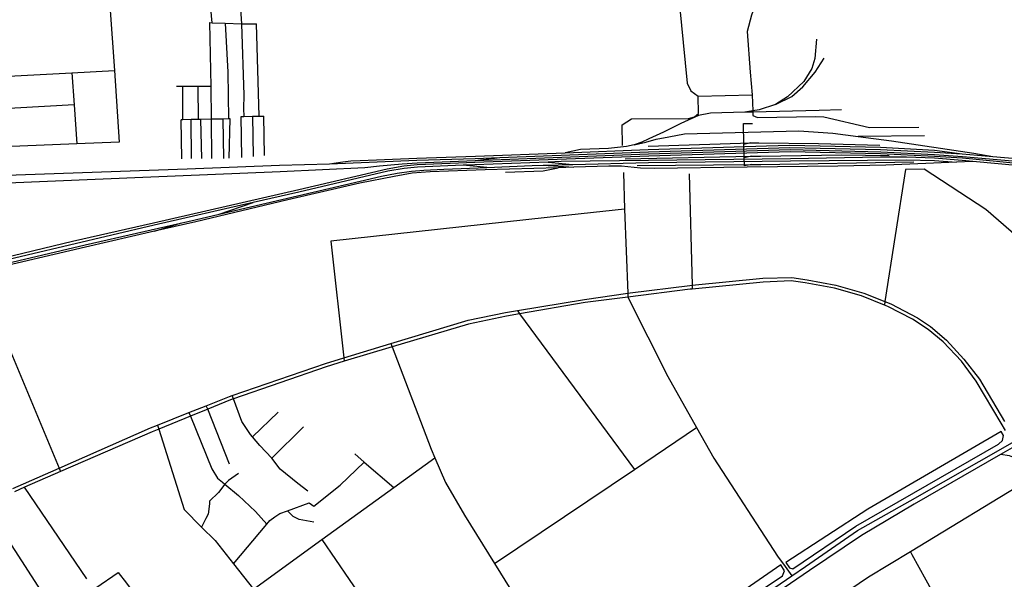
# Model space of a CAD drawing. Header units: millimetres. Extents: x 664923 to 767831, y 3118803 to 3207600.
# Tile 326 of 422: x 729422 to 731579, y 3173221 to 3174447. Entities that reach past the tile are written whole.
import ezdxf

# ---------------------------------------------------------------- set-up
doc = ezdxf.new("R2010")
doc.units = ezdxf.units.MM
for name, color, linetype in [('parks', 8, 'Continuous'), ('railways', 4, 'Continuous'), ('roads_2', 2, 'Continuous'), ('roads_3', 3, 'Continuous')]:
    doc.layers.add(name, color=color, linetype=linetype)

msp = doc.modelspace()

# ---------------------------------------------------------------- linework, layer by layer
at = {"layer": 'parks'}
for points in [[(731100.65, 3173258.43), (731108.23, 3173246.58), (731115.63, 3173244.12), (731253.99, 3173337.38), (731566.62, 3173517.67), (731574.85, 3173525.66), (731577.25, 3173536.66), (731572.35, 3173545.44), (731280, 3173374.95), (731100.65, 3173258.43)], [(730658.05, 3172958.45), (730665.73, 3172947.88), (730672.97, 3172946.73), (731093.37, 3173229.06), (731097.88, 3173239.59), (731089.87, 3173253.23), (730802.51, 3173054.72), (730658.05, 3172958.45)]]:
    msp.add_lwpolyline(points, close=True, dxfattribs=at)
at = {"layer": 'railways'}
for points in [[(731167.66, 3174404.74), (731164, 3174361.9), (731157.5, 3174340.04), (731140.03, 3174311.75), (731104.29, 3174278.28), (731077.93, 3174261.2), (731041.97, 3174249.79), (731028.36, 3174247.47), (731010.59, 3174244.42)], [(731077.93, 3174261.2), (731113.93, 3174278.9), (731137.57, 3174300.46), (731165.1, 3174332.56), (731184.47, 3174362.88)], [(731222.18, 3174250.05), (731173.19, 3174248.25), (731028.47, 3174244.84), (731010.59, 3174244.42), (730935.58, 3174242.51), (730909.21, 3174237.1), (730870.45, 3174219.5), (730832.26, 3174201.08), (730800.38, 3174186.1), (730785.28, 3174178.63), (730768.32, 3174172.89), (730751.61, 3174169.42), (730712.31, 3174165.32), (730650.51, 3174162.73), (730616.83, 3174155.9)], [(730768.32, 3174172.89), (730793.86, 3174179.08), (730816.48, 3174185.33), (730844.39, 3174190.85), (730878.66, 3174197.03), (731129.27, 3174203.94), (731203.56, 3174198.57), (731258.86, 3174191.3), (731331.74, 3174181.71), (731512.28, 3174154.69), (731553.88, 3174147.73)], [(731404.39, 3174192.93), (731258.86, 3174191.3)], [(730100.72, 3174131.75), (730130.19, 3174135.5), (730147.47, 3174137.96), (730168.32, 3174139.08), (730292.01, 3174143.78), (730420.78, 3174148.58), (730616.83, 3174155.9), (730798.97, 3174162.69), (731058.05, 3174170.75), (731109.27, 3174172.34), (731307.84, 3174167.88), (731425.86, 3174161.17), (731486.69, 3174153.33), (731553.88, 3174147.73), (731613.74, 3174142.75)], [(730798.73, 3174170.14), (731024, 3174177.12), (731041.29, 3174177.69), (731172.04, 3174176.15), (731306.19, 3174172.44)], [(728311.94, 3174065.98), (728393.79, 3174068.88), (728643.8, 3174078.57), (729081.42, 3174095.33), (729351.41, 3174105.07), (729788.88, 3174120.6), (729991.7, 3174128.67), (730100.72, 3174131.75), (730292.34, 3174139.16), (730420.35, 3174143.35), (730474.4, 3174145.42), (730799.43, 3174157.87), (731109.64, 3174167.58), (731308.01, 3174163.02), (731425.97, 3174156.97), (731486.69, 3174153.33)], [(731613.78, 3174131.57), (731487.33, 3174143.54), (731426.23, 3174147.85), (731308.23, 3174153.43), (731110.38, 3174158.07), (730800.35, 3174148.21), (730419.6, 3174134.18), (730293.06, 3174128.92), (730263.71, 3174126.12), (730227, 3174119.87), (730033.65, 3174074.27), (729715.58, 3174001.56), (729538.35, 3173961.03), (729364.63, 3173919.52)], [(729396.55, 3174089.95), (729692.4, 3174102.33), (729992.56, 3174114.98), (730178.23, 3174123.48), (730210.75, 3174126.88), (730260.24, 3174131.31), (730292.75, 3174133.32), (730419.99, 3174138.83), (730799.89, 3174153.04), (731110.01, 3174162.83), (731308.52, 3174157.52), (731426.02, 3174152.12), (731487.25, 3174147.68), (731613.67, 3174136.73)], [(730748.67, 3174142.24), (731025.47, 3174148.11), (731044.99, 3174148.45), (731223.49, 3174151.3), (731327.05, 3174149.68)], [(729088.94, 3173841.41), (729565.38, 3173954.15), (729774.53, 3174001.49), (729806.39, 3174008.7), (729859.31, 3174021.13), (730167.97, 3174093.66), (730215.07, 3174104.79), (730248.87, 3174110.9), (730280.24, 3174115.33), (730307.68, 3174117.78), (730351.54, 3174119.73), (730445.84, 3174123.59), (730545.05, 3174127.64), (730568.71, 3174128.24), (730633.64, 3174129.89), (730799.78, 3174134.15), (731110.92, 3174137.98), (731364.11, 3174140.52), (731426.28, 3174138.71), (731474.33, 3174134.89)], [(731612.92, 3174126.72), (731510.45, 3174136.45), (731486.92, 3174138.67), (731426.15, 3174143.69), (731364.55, 3174146.02), (731307.7, 3174145.74), (731111.11, 3174142.4), (730799.69, 3174138.43), (730608.34, 3174136.51), (730579.78, 3174135.44), (730419.22, 3174129.41), (730394.04, 3174128.37), (730293.39, 3174124.18), (730264.87, 3174121.41), (730228.38, 3174115.44), (730034.1, 3174069.71), (729933.71, 3174046.74), (729717.13, 3173997.19), (729345.53, 3173909.19)], [(731510.45, 3174136.45), (731474.33, 3174134.89), (731407, 3174131.99), (731319.42, 3174128.31), (731214.61, 3174126.51), (731015.78, 3174123.95), (730811.96, 3174121.57), (730782.54, 3174122.08), (730740.8, 3174126.6), (730712.62, 3174126.47), (730636.07, 3174124.13), (730602.05, 3174123.05), (730441.71, 3174117.97), (730321.3, 3174113.83), (730281.69, 3174110.73), (730242.72, 3174103.84), (730167.65, 3174089.43), (730009.45, 3174052.29), (729808.11, 3174004.51), (729717.76, 3173983.7), (729566.58, 3173948.87), (729347.52, 3173897.89)], [(730445.84, 3174123.59), (730394.04, 3174128.37)], [(730419.99, 3174138.83), (730474.4, 3174145.42)], [(730568.71, 3174128.24), (730636.07, 3174124.13)], [(730579.78, 3174135.44), (730633.64, 3174129.89)], [(730775.02, 3174128.11), (731026.13, 3174129.98), (731045.42, 3174130.02), (731380.59, 3174135.62)], [(730486.53, 3174113.01), (730568.8, 3174116.4), (730602.05, 3174123.05)], [(729859.31, 3174021.13), (729933.71, 3174046.74)], [(729717.76, 3173983.7), (729774.53, 3174001.49)]]:
    msp.add_lwpolyline(points, dxfattribs=at)
at = {"layer": 'roads_2'}
for points in [[(729407.47, 3173420.04), (729430.52, 3173430.61), (729508.85, 3173465.07), (729708.82, 3173553.06), (729724.37, 3173559.23), (729793.08, 3173586.52), (729831.11, 3173601.63), (729881.6, 3173621.69), (729887.86, 3173623.84), (730092.33, 3173694.03), (730132.48, 3173706.22), (730235.65, 3173737.54), (730404.55, 3173788.81), (730486.67, 3173805.57), (730513.06, 3173809.97), (730659.84, 3173834.48), (730754.36, 3173848.42), (730759.61, 3173849.2), (730890.19, 3173864.92), (730895.37, 3173865.44), (731050.39, 3173881.23), (731113.61, 3173882.48), (731147.34, 3173877.18), (731210.41, 3173865.69), (731271.61, 3173847.78), (731317.52, 3173829.76), (731330.51, 3173824.66), (731389.16, 3173794.36), (731417.56, 3173775.01), (731452.19, 3173745.04), (731490.23, 3173703.58), (731524.72, 3173660.06), (731579.34, 3173567.12)], [(731572.45, 3173563.52), (731517.61, 3173655.14), (731485.52, 3173699.11), (731445.05, 3173741.32), (731412.49, 3173768.55), (731378.01, 3173791.36), (731323.83, 3173818.96), (731316.3, 3173822.03), (731266.11, 3173842.5), (731207.35, 3173858.86), (731142.66, 3173870.72), (731112.15, 3173874.89), (731050.97, 3173872.48), (730895.6, 3173857.06), (730890.76, 3173856.57), (730754.72, 3173839.28), (730660.77, 3173827.33), (730516.99, 3173802.51), (730488.83, 3173797.65), (730405.11, 3173780.46), (730238.34, 3173730.5), (730133.27, 3173699.02), (730093.46, 3173687.09), (729890.61, 3173616.47), (729884.25, 3173614.26), (729834.21, 3173593.84), (729796.37, 3173578.4), (729727.21, 3173550.18), (729712.5, 3173544.18), (729512.01, 3173457.49), (729432.67, 3173423.19), (729410.67, 3173412.88)], [(731581.98, 3173547.6), (731572.45, 3173563.52)], [(731640.2, 3173443.42), (731373.6, 3173281.74), (731281.91, 3173226.13), (731118.05, 3173114.83), (731073.28, 3173084.42), (731000.78, 3173035.17), (730936.14, 3172992.16), (730896.73, 3172965.95), (730789.99, 3172894.91), (730744.11, 3172864.37), (730699.08, 3172834.41), (730655.19, 3172805.2), (730560.78, 3172742.37), (730515, 3172711.92), (730465.26, 3172678.82), (730442.22, 3172677.27)], [(731373.6, 3173281.74), (731376.77, 3173275.96), (731407.37, 3173220.28), (731474.54, 3173098.1), (731497.97, 3173055.45), (731561.34, 3172940.15), (731614.11, 3172844.15), (731619.93, 3172833.56), (731676.11, 3172731.34), (731684.43, 3172716.45), (731714.44, 3172662.72), (731767.37, 3172567.9), (731821.26, 3172471.38), (731826.29, 3172462.38), (731876.42, 3172372.61), (731912.98, 3172307.14), (731958.37, 3172225.84), (731985.43, 3172177.37)]]:
    msp.add_lwpolyline(points, dxfattribs=at)
at = {"layer": 'roads_3'}
for points in [[(731021.56, 3174594.51), (731023.56, 3174583.3), (731033.42, 3174479.08), (731025.17, 3174457.04), (731015.91, 3174421.32), (731022.56, 3174332.54), (731026.58, 3174282.34), (731028.36, 3174247.47), (731028.47, 3174244.84), (731028.48, 3174237.1), (731038.48, 3174232.73), (731166.03, 3174234.98), (731183.64, 3174234.37), (731283.79, 3174211.03), (731392.13, 3174211.56)], [(730857.88, 3174570.56), (730862.89, 3174524.24), (730884.39, 3174308.39), (730892.08, 3174291.74), (730908.79, 3174279.56), (731026.58, 3174282.34)], [(729843.84, 3174440.69), (729842.68, 3174456.03), (729839.88, 3174492.8)], [(729903.66, 3174497.14), (729906.41, 3174459.93), (729908.02, 3174438.18), (729913.01, 3174282.22), (729912.71, 3174252.44), (729913.3, 3174235.23)], [(729619.66, 3174477.31), (729629.68, 3174335.98), (729639.94, 3174178.72)], [(729843.03, 3174143.01), (729842.42, 3174229.14), (729841.92, 3174300.64), (729838.67, 3174440.88), (729843.84, 3174440.69), (729872.1, 3174439.58), (729908.02, 3174438.18), (729941.38, 3174438.08)], [(729872.1, 3174439.58), (729878.52, 3174332.54), (729879.78, 3174229.7)], [(729946.91, 3174235.81), (729941.38, 3174438.08)], [(729164.33, 3174310.85), (729266.18, 3174316.34), (729341.26, 3174320.4), (729536.48, 3174330.95), (729629.68, 3174335.98)], [(729536.48, 3174330.95), (729541.56, 3174260.49), (729547.73, 3174175.16)], [(729841.92, 3174300.64), (729812.68, 3174300.83), (729779.54, 3174301.05), (729765.86, 3174301.14)], [(729779.82, 3174228.21), (729779.54, 3174301.05)], [(729812.68, 3174300.83), (729813.06, 3174228.71)], [(730742.89, 3174171.94), (730742, 3174216.89), (730762.27, 3174229.99), (730887.07, 3174230.53), (730900.31, 3174234.1), (730909.32, 3174241.45), (730908.79, 3174279.56)], [(729541.56, 3174260.49), (729345.62, 3174249.71)], [(729907.67, 3174235.13), (729913.3, 3174235.23), (729932.34, 3174235.56), (729946.91, 3174235.81), (729957.13, 3174235.99)], [(729909.19, 3174145.4), (729907.67, 3174235.13)], [(729932.34, 3174235.56), (729933.96, 3174147.29)], [(729958.83, 3174149.81), (729957.13, 3174235.99)], [(729883.23, 3174229.76), (729879.78, 3174229.7), (729867.25, 3174229.52), (729842.42, 3174229.14), (729818.56, 3174228.79), (729813.06, 3174228.71), (729798.23, 3174228.48), (729779.82, 3174228.21), (729776.37, 3174228.16)], [(729777.43, 3174142.42), (729776.37, 3174228.16)], [(729798.64, 3174142.97), (729798.23, 3174228.48)], [(729818.56, 3174228.79), (729820.88, 3174143.28)], [(729867.25, 3174229.52), (729868.44, 3174143.2)], [(729881.48, 3174143.58), (729883.23, 3174229.76)], [(731007.8, 3174219.66), (731027.56, 3174219.71)], [(731009.64, 3174126.91), (731009.33, 3174144.56), (731008.71, 3174173.63), (731007.8, 3174219.66)], [(729639.94, 3174178.72), (729547.73, 3174175.16), (729350.7, 3174167.58), (729274.54, 3174164.66)], [(731024, 3174177.12), (731008.71, 3174173.63)], [(731025.47, 3174148.11), (731009.33, 3174144.56)], [(731026.13, 3174129.98), (731009.64, 3174126.91)], [(730744.63, 3174112.63), (730746.99, 3174032.41), (730754.36, 3173848.42), (730754.72, 3173839.28), (730841.98, 3173665.42), (730905.04, 3173553.97), (730943, 3173486.88), (731082.45, 3173271.75)], [(730888.56, 3174109.58), (730895.37, 3173865.44), (730895.6, 3173857.06)], [(731869.85, 3173734.22), (731834.93, 3173785.68), (731792.81, 3173819.82), (731686.19, 3173908.89), (731638.71, 3173944.48), (731538.43, 3174031.19), (731403.25, 3174120), (731362.97, 3174119.36), (731317.52, 3173829.76), (731316.3, 3173822.03)], [(730746.99, 3174032.41), (730577.45, 3174013.93), (730104.19, 3173962.38)], [(730104.19, 3173962.38), (730132.48, 3173706.22), (730133.27, 3173699.02)], [(729333.54, 3173885.74), (729384.8, 3173762.73), (729508.85, 3173465.07), (729512.01, 3173457.49)], [(730513.06, 3173809.97), (730516.99, 3173802.51), (730768.89, 3173462.21)], [(730235.65, 3173737.54), (730238.34, 3173730.5), (730323.89, 3173506.49), (730331.91, 3173487.73), (730355.15, 3173433.33), (730396.59, 3173361.93), (730462.44, 3173255.67), (730520.62, 3173161.77), (730623.53, 3172997.89), (730642.69, 3172968.4)], [(730053.16, 3173414.57), (730031.88, 3173431.44), (729992.69, 3173462.58), (729974.88, 3173486.81), (729948.6, 3173514.34), (729932.16, 3173533.45), (729928.08, 3173538.19), (729909.1, 3173566.92), (729890.61, 3173616.47), (729887.86, 3173623.84)], [(729882.01, 3173473.87), (729834.21, 3173593.84), (729831.11, 3173601.63)], [(729988.55, 3173587.21), (729932.16, 3173533.45)], [(729793.08, 3173586.52), (729796.37, 3173578.4), (729843.01, 3173463.14), (729855.35, 3173442.7), (729866.33, 3173434.08), (729871.76, 3173429.56), (729901.31, 3173404.96), (729938.88, 3173370.11), (729963.82, 3173342.23)], [(729724.37, 3173559.23), (729727.21, 3173550.18), (729782.44, 3173373.86), (729820.66, 3173335.87), (729850.62, 3173306.09), (729890.51, 3173255.3), (729934.14, 3173199.75), (730087.68, 3172967.5)], [(730043.79, 3173555.53), (729974.88, 3173486.81)], [(730462.44, 3173255.67), (730768.89, 3173462.21), (730905.04, 3173553.97)], [(729228.43, 3171932.29), (729585.5, 3172187.4), (729593.54, 3172193.14), (729698.51, 3172268.14), (729710.85, 3172276.96), (729758.43, 3172310.96), (729959.16, 3172450.63), (730118.95, 3172561.83), (730208.66, 3172621.33), (730318.28, 3172694.05), (730389.15, 3172741.05), (730397.57, 3172746.65), (730443.78, 3172777.3), (730445.77, 3172778.63), (730669.36, 3172927.34), (730824.94, 3173030.82), (731113.5, 3173228.6), (731143.87, 3173249.2), (731257.4, 3173328.11), (731372.7, 3173393.13), (731596.73, 3173521.15)], [(731601.61, 3173512.42), (731570.82, 3173494.69), (731381.85, 3173385.83), (731266.12, 3173317.33), (731152.54, 3173240.91), (730833.61, 3173022.53)], [(728737.32, 3172333.7), (728808.12, 3172385.63), (728996.82, 3172524.05), (729106.21, 3172602.76), (729596.13, 3172955.22), (729637.08, 3172984.69), (729711.01, 3173038.21), (729759.57, 3173073.36), (729934.14, 3173199.75), (730084.31, 3173308.47), (730242.21, 3173422.78), (730331.91, 3173487.73)], [(730156.22, 3173496.15), (730176.62, 3173477.69), (730242.21, 3173422.78)], [(731629.32, 3173462.52), (731605.32, 3173485.69), (731590.68, 3173492.11), (731570.82, 3173494.69)], [(729890.51, 3173255.3), (729963.82, 3173342.23), (729970.55, 3173350.2), (729981.22, 3173358.5), (729992.47, 3173365.19), (730008.6, 3173371.07), (730056.48, 3173388.55), (730066.91, 3173381.75), (730124.51, 3173427.62), (730176.62, 3173477.69)], [(729901.46, 3173453.26), (729879.58, 3173437.65), (729871.76, 3173429.56), (729857.91, 3173411.28), (729838.3, 3173392.41), (729838.14, 3173386.61), (729834.99, 3173363.64), (729829.9, 3173354.43), (729820.66, 3173335.87)], [(729569.14, 3173222.31), (729432.67, 3173423.19)], [(729347.68, 3173383.34), (729489.67, 3173163.05), (729426.92, 3173120.95)], [(730066.55, 3173346.42), (730034.8, 3173352.26), (730021.66, 3173358.9), (730008.6, 3173371.07)], [(730084.31, 3173308.47), (730263.83, 3173045.33), (730414.65, 3172824.25)], [(731082.45, 3173271.75), (731099.06, 3173249.19)], [(731099.06, 3173249.19), (731113.5, 3173228.6)], [(729589.44, 3173202.97), (729638.28, 3173236.48), (729656.02, 3173212.85), (729759.57, 3173073.36)]]:
    msp.add_lwpolyline(points, dxfattribs=at)

doc.saveas('drawing.dxf')
